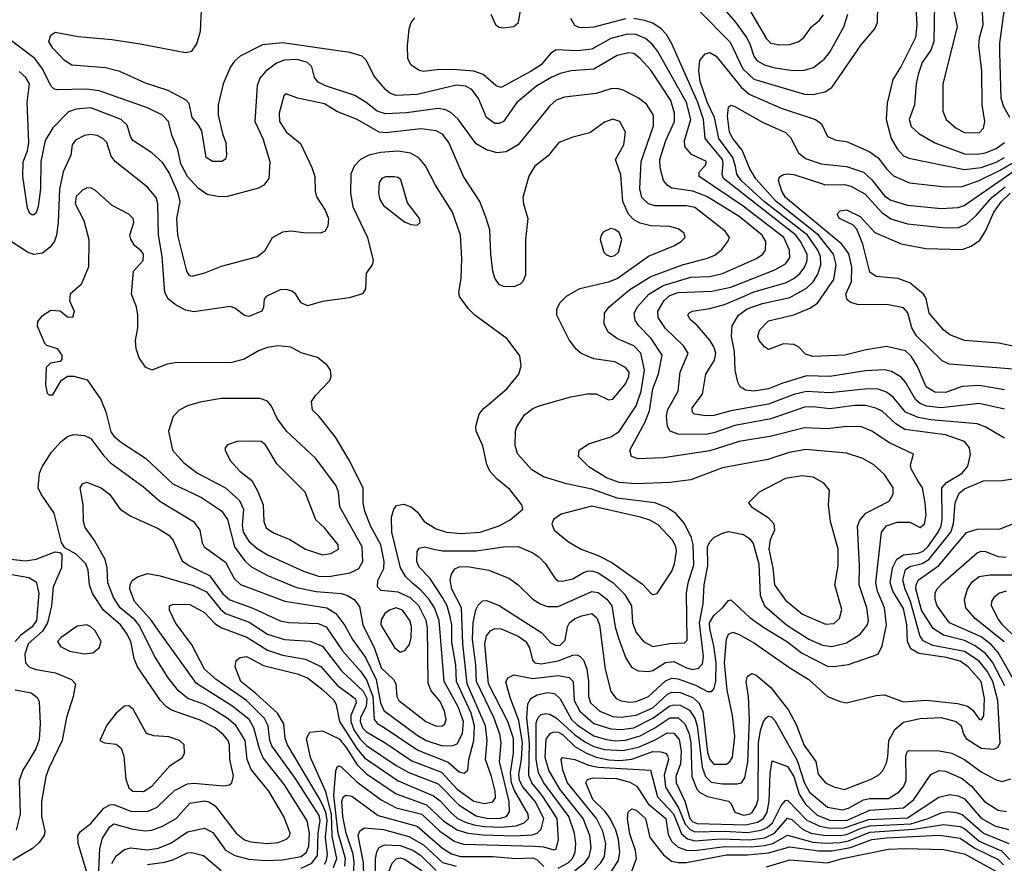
# Model space of a CAD drawing. Extents: x 997026 to 1115308, y 536381 to 619039.
# Tile 390 of 484: x 1060757 to 1065434, y 591862 to 595869. Entities that reach past the tile are written whole.
import ezdxf

# ---------------------------------------------------------------- set-up
doc = ezdxf.new("R2010")
doc.units = 0

msp = doc.modelspace()

# ---------------------------------------------------------------- linework, layer by layer
at = {"layer": '0CON20XD'}
for points in [[(1062095, 591839), (1062145, 591863.5), (1062171.3, 591898.7), (1062174.3, 592005), (1062184.3, 592065), (1062179.8, 592089.8), (1062065.9, 592265.9), (1061955, 592420.7), (1061944.8, 592445.2), (1061938.3, 592515), (1061920.5, 592550.5), (1061835, 592634.8), (1061690, 592735), (1061635.3, 592785), (1061575, 592900.5), (1061497.9, 593005), (1061468.1, 593065), (1061469.2, 593085), (1061486.3, 593093.7), (1061565, 593092), (1061635, 593053.6), (1061682.7, 593002.7), (1061712, 592982), (1061836.2, 592936.2), (1061934.6, 592874.6), (1062005, 592850.7), (1062115, 592831.7), (1062187.2, 592797.2), (1062265, 592708), (1062352.9, 592642.9), (1062355.9, 592625), (1062330.4, 592565), (1062329.9, 592535), (1062345, 592496.7), (1062375, 592451.8), (1062405, 592421), (1062545, 592326.8), (1062605, 592293.6), (1062745, 592239.8), (1062845, 592137.8), (1062925, 592088.1), (1062975, 592077), (1063035.1, 592074.9), (1063069.2, 592085), (1063083.3, 592106.7), (1063081.6, 592155), (1063037, 592345), (1063043.9, 592435), (1063037.3, 592475), (1063009.6, 592555), (1062927.4, 592725), (1062923.7, 592805), (1062907.7, 592925), (1062910.7, 593005), (1062924.5, 593065.5), (1062935, 593088.6), (1062955, 593109.4), (1062975, 593110), (1063035, 593086.8), (1063237.2, 592957.2), (1063279.5, 592909.5), (1063305, 592896.3), (1063325, 592898.9), (1063348.6, 592921.4), (1063358.7, 592985), (1063369.3, 593005), (1063395, 593025.3), (1063427, 593037), (1063475, 593048.9), (1063498.6, 593028.6), (1063511.2, 592995), (1063537.9, 592785), (1063565, 592678), (1063590, 592645), (1063614.4, 592634.4), (1063655, 592628.1), (1063685, 592630.6), (1063745, 592654.3), (1063825, 592728.1), (1063855, 592741.6), (1063885, 592738), (1063968, 592708), (1064025, 592677.7), (1064045, 592678.7), (1064055.9, 592694.1), (1064064.3, 592725), (1064066.1, 592815), (1064054.9, 592894.9), (1064035, 592975.8), (1064034.6, 593005), (1064055, 593039.7), (1064096.2, 593075), (1064125, 593110), (1064135, 593113.3), (1064225, 593030), (1064292.3, 592982.3), (1064405, 592913.4), (1064471.5, 592861.5), (1064595, 592798.9), (1064625, 592796.4), (1064695, 592806.6), (1064834.5, 592855.5), (1064854.7, 592895.3), (1064874.8, 592995), (1064865.7, 593075), (1064832.2, 593155), (1064823.7, 593195), (1064850.8, 593435), (1064874.4, 593465), (1064925, 593482.1), (1064985, 593482.2), (1065035, 593456.9), (1065055, 593474.3), (1065063.1, 593515), (1065059, 593575), (1065045.3, 593645), (1065022.6, 593682.6), (1064991.5, 593735), (1064989.4, 593755), (1065003.3, 593805), (1064888.5, 593858.5), (1064804.4, 593915), (1064755.7, 593935.7), (1064685, 593936.4), (1064595, 593925.3), (1064485, 593930.5), (1064329, 593891), (1064174.5, 593865.5), (1064035, 593822), (1063815, 593788.2), (1063695, 593782.7), (1063664.2, 593795), (1063655.5, 593825), (1063726.4, 593956.4), (1063748.6, 594011.4), (1063764.8, 594115), (1063792.3, 594187.7), (1063809.6, 594275), (1063757.1, 594355), (1063698.5, 594415), (1063681.3, 594441.3), (1063676.6, 594475), (1063691.8, 594505), (1063746.4, 594565), (1063813.6, 594606.4), (1063945, 594646.2), (1064035, 594649.4), (1064095, 594663), (1064257.8, 594735), (1064287.5, 594755), (1064300.4, 594775), (1064301.8, 594815), (1064284.1, 594845), (1064175, 594934), (1064020.7, 595029.3), (1063955, 595054.8), (1063855, 595069.2), (1063832.6, 595082.6), (1063815.5, 595105.5), (1063800, 595165), (1063798.8, 595205), (1063826, 595295), (1063868.1, 595385), (1063868, 595425), (1063850, 595485), (1063755, 595628.5), (1063704.6, 595685), (1063675, 595707.9), (1063651.1, 595711.1), (1063595, 595698.6), (1063485, 595634.7), (1063376.9, 595626.9), (1063325, 595613.4), (1063285, 595595.3), (1063213.8, 595555), (1063119.5, 595475), (1063054.7, 595385.3), (1063035, 595375.5), (1063015, 595376.7), (1062975, 595404.3), (1062936.4, 595495), (1062905, 595536.9), (1062875, 595553.8), (1062831.7, 595558.3), (1062645, 595513), (1062545, 595508.2), (1062515, 595520.6), (1062495, 595537.1), (1062441.1, 595601.1), (1062405.4, 595675), (1062384.2, 595695), (1062325, 595712.7), (1062005, 595759.1), (1061910.9, 595749.1), (1061804.6, 595695.4), (1061777.6, 595672.4), (1061758, 595645), (1061724, 595565), (1061700, 595465), (1061700, 595415), (1061721.7, 595321.7), (1061736, 595285), (1061740, 595225), (1061734.1, 595205.9), (1061716.7, 595195), (1061672.5, 595195), (1061642.9, 595215), (1061621.7, 595341.7), (1061605, 595372), (1061576, 595405), (1061561.7, 595471.7), (1061547.5, 595487.5), (1061462.6, 595532.6), (1061355, 595567.8), (1061232.4, 595622.4), (1061165, 595640), (1061005, 595652.9), (1060970, 595675), (1060915, 595733.1), (1060895.6, 595765), (1060905, 595796.2), (1060925, 595809.2), (1061035, 595789.4), (1061194.5, 595775.5), (1061330, 595755), (1061545, 595712.5), (1061575, 595718.8), (1061599.2, 595755), (1061615.6, 595815), (1061625, 596017.5)], [(1063981.2, 595915), (1064132.3, 595762.3), (1064192.4, 595635), (1064245, 595587), (1064485, 595515.3), (1064525, 595513.8), (1064583.9, 595526.1), (1064615, 595546.9), (1064755, 595749.4), (1064820, 595825), (1064831.5, 595855), (1064833.6, 595936.4)], [(1064082.8, 595942.8), (1064157.1, 595857.1), (1064210, 595785), (1064226.1, 595755), (1064244.7, 595695), (1064258.5, 595675), (1064294.5, 595654.5), (1064345, 595640), (1064431.7, 595628.3), (1064485, 595629.7), (1064528.5, 595641.5), (1064578.1, 595681.9), (1064605.3, 595715), (1064671.9, 595835), (1064691.2, 595895)], [(1065012.9, 595955), (1065018.2, 595845), (1065013.1, 595785), (1064945, 595648.6), (1064904.7, 595585.3), (1064877.4, 595472.6), (1064872.7, 595395), (1064896.4, 595305), (1064925.8, 595255.8), (1064955, 595222.7), (1064980.6, 595210.6), (1065245, 595158), (1065325, 595166.9), (1065395, 595192.8), (1065435, 595214.6)], [(1065103, 595945), (1065099.4, 595765), (1065085.4, 595724.6), (1065044.3, 595665), (1065025, 595609.2), (1065015.2, 595565), (1065007.3, 595465), (1064981.8, 595395), (1064991.9, 595361.9), (1065028.2, 595328.2), (1065104.2, 595284.2), (1065245, 595232.4), (1065305, 595229.6), (1065345, 595236.6), (1065395, 595257), (1065434.7, 595285)], [(1065192.2, 595925), (1065210.6, 595835), (1065142.5, 595565), (1065142.5, 595435), (1065158.9, 595395), (1065205, 595353.8), (1065245, 595333.8), (1065315, 595331.9)], [(1065315, 595331.9), (1065335, 595353.8), (1065341.8, 595385), (1065329.7, 595465), (1065327.8, 595625), (1065313.3, 595745), (1065316.9, 595783.1), (1065334.6, 595845), (1065330, 595935)], [(1065461.1, 595405), (1065431.9, 595455), (1065418.8, 595495), (1065412.4, 595715), (1065412.6, 595757.4), (1065439.4, 595955)], [(1063186.9, 595625), (1063045, 595547.5), (1063020.4, 595555), (1062959.4, 595609.4), (1062915, 595624.5), (1062815, 595633), (1062738.5, 595631.5), (1062675, 595622.7), (1062655, 595627.1), (1062614.7, 595654.7), (1062601.5, 595685), (1062599.5, 595745), (1062606.7, 595825), (1062617, 595855), (1062635, 595877.9)], [(1062994.6, 595895), (1063016.8, 595846.8), (1063033.6, 595833.6), (1063055, 595830), (1063105, 595836.9), (1063126.9, 595855), (1063135.8, 595915)], [(1064228.5, 595908.5), (1064305, 595777.7), (1064325, 595757.7), (1064365, 595750), (1064415, 595750.8), (1064458, 595765), (1064482.5, 595785), (1064518.6, 595835), (1064555, 595865.7), (1064575, 595892)], [(1063635, 595873.4), (1063485, 595833.3), (1063445, 595830.4), (1063415, 595832.7), (1063395, 595841.4), (1063375.7, 595875)], [(1065435, 593880.8), (1065342.9, 593935), (1065305, 593949.7), (1065085, 593968.4), (1065025, 593979.4), (1064965.4, 594005.4), (1064906.3, 594076.3), (1064875, 594100.5), (1064835, 594113.8), (1064784, 594116), (1064605, 594096), (1064495, 594103), (1064435, 594088.9), (1064315, 594043.4), (1064135, 594010.5), (1064055, 593989.3), (1064016.8, 593986.8), (1063962.9, 593995), (1063952.7, 594005), (1063952.1, 594025), (1064000.2, 594089.8), (1064016.5, 594185), (1064057.6, 594252.4), (1064063.9, 594285), (1064054.8, 594315), (1064035, 594347.3), (1063975.9, 594415.9), (1063942.5, 594445), (1063930.8, 594465), (1063936, 594475), (1063953.8, 594485), (1064035, 594497.6), (1064105, 594516.3), (1064195, 594554.5), (1064245, 594576.5), (1064395, 594619), (1064435, 594639.8), (1064464.9, 594665.1), (1064487, 594695), (1064498.3, 594725), (1064497.5, 594755), (1064467, 594815), (1064443.7, 594845), (1064100.2, 595115), (1064094.1, 595135), (1064099.7, 595185), (1064095.4, 595205), (1064013.9, 595305), (1064005.1, 595395), (1063978.6, 595475), (1063855.3, 595755), (1063829.3, 595799.3), (1063805, 595825.4), (1063765, 595852.5), (1063725.8, 595865.8), (1063675, 595875.3)], [(1062205, 591858.1), (1062215.1, 591875), (1062220.1, 591905), (1062209.7, 591985), (1062217.2, 592065), (1062211.8, 592105), (1062185, 592164.4), (1062030, 592425), (1062019, 592455), (1062012.4, 592525), (1061982.5, 592575), (1061879.2, 592669.2), (1061808.3, 592725), (1061781.5, 592795), (1061785.6, 592825), (1061805, 592840), (1061835, 592844.1), (1061915, 592801.6), (1062075, 592762.1), (1062125, 592742.5), (1062195, 592687.7), (1062250.3, 592635), (1062260, 592615), (1062277, 592535), (1062358.1, 592408.1), (1062395, 592363.5), (1062555, 592253.8), (1062723.2, 592183.2), (1062755, 592158.4), (1062803, 592105), (1062835, 592077.3), (1062869.5, 592059.5), (1062915, 592044.3), (1062965, 592036.5), (1063045, 592033.3), (1063115, 592040.5), (1063154.1, 592055), (1063173.5, 592075), (1063172.9, 592095), (1063107.7, 592207.7), (1063093.1, 592245), (1063088.6, 592291.4), (1063102.2, 592385), (1063103.4, 592455), (1063076.1, 592535), (1062984.3, 592715), (1062966.6, 592905), (1062975, 592942.2), (1062993.6, 592966.4), (1063015, 592977.5), (1063045, 592976.6), (1063125, 592941.7), (1063160.9, 592915), (1063178.8, 592885), (1063192.7, 592827.3), (1063205, 592814.7), (1063235, 592809.8), (1063315, 592823.8), (1063385, 592851.3), (1063405, 592852.3), (1063420.4, 592845), (1063437.5, 592825), (1063451.9, 592785), (1063459.5, 592725), (1063459.6, 592655), (1063468.5, 592625), (1063512.7, 592585), (1063575, 592559), (1063615, 592555.8), (1063685, 592565.1), (1063765, 592601), (1063835, 592665.2), (1063855, 592675.2), (1063895, 592674), (1063955, 592650.2), (1063983.9, 592623.9), (1064002.8, 592582.8), (1064025, 592388.5), (1064035.4, 592355.4), (1064055, 592333.6), (1064115, 592333.3), (1064132.6, 592347.4), (1064143.1, 592366.9), (1064154.4, 592464.4), (1064142.9, 592565), (1064117.7, 592685), (1064105.8, 592815), (1064115, 592927.5), (1064125, 592950.6), (1064145, 592959.5), (1064175, 592949.3), (1064248.1, 592908.1), (1064415, 592790), (1064506.5, 592735), (1064595, 592654.4), (1064655, 592630), (1064685, 592624.2), (1064825, 592659.3), (1064865, 592662.4), (1064955, 592628.6), (1065065, 592637), (1065212, 592622), (1065259, 592609), (1065285, 592590), (1065315, 592546.7), (1065325.9, 592544.1), (1065337.1, 592562.9), (1065339.6, 592645), (1065324, 592725), (1065263.3, 592795), (1065225, 592821.5), (1065159.7, 592839.7), (1065028.7, 592858.7), (1064990.3, 592880.3), (1064974.8, 592915), (1064972.1, 592995), (1064955, 593072.7), (1064904.2, 593154.2), (1064893, 593195), (1064902.7, 593265), (1064923.6, 593306.4), (1064955, 593327.6), (1065025, 593335.7), (1065049.3, 593345), (1065071, 593365), (1065119.5, 593435), (1065133.9, 593465), (1065139.4, 593495), (1065137.4, 593645), (1065159.2, 593670.8), (1065234, 593716), (1065261.5, 593748.5), (1065274.3, 593804.3), (1065269.8, 593835), (1065245.4, 593865.4), (1065155, 593896.7), (1064962.4, 593922.4), (1064919.9, 593949.9), (1064855, 594010.3), (1064824.4, 594024.4), (1064775, 594036), (1064725, 594036), (1064605, 594021.2), (1064525, 594030.7), (1064485, 594028.5), (1064325, 593973.6), (1064155, 593941.7), (1064055, 593907.1), (1064015, 593899.6), (1063885, 593900.5), (1063846.7, 593915), (1063833.7, 593936.3), (1063829.3, 593985), (1063833.9, 594015), (1063884.8, 594105), (1063894.5, 594195.5), (1063932.2, 594285), (1063910.4, 594320.4), (1063825, 594401.8), (1063790.7, 594455), (1063788.9, 594485), (1063819, 594535), (1063845, 594559.4), (1063885, 594572.7), (1064045, 594579.8), (1064135, 594598.4), (1064345, 594680.9), (1064395, 594709.7), (1064415, 594738.6), (1064414.8, 594775), (1064387.6, 594835), (1064193.7, 594983.7), (1063985.5, 595125), (1063984.4, 595145), (1064015, 595178.8), (1064019.2, 595195), (1063948.1, 595228.1), (1063917, 595267), (1063914.8, 595295), (1063945.8, 595395), (1063925.4, 595475), (1063788.7, 595718.7), (1063762, 595752), (1063729.4, 595779.4), (1063685, 595799.4), (1063645, 595799.6), (1063565, 595779.1), (1063475, 595728.5), (1063405, 595721.3), (1063305, 595725.3), (1063280.4, 595709.6), (1063235, 595654.3), (1063186.9, 595625)], [(1061195, 591861.5), (1061215, 591898), (1061255, 591927.9), (1061285, 591935.2), (1061365, 591926.9), (1061415, 591934.3), (1061475, 591958.6), (1061555, 592011.9), (1061635, 592028.8), (1061675, 592007.9), (1061735, 591925.3), (1061778.6, 591898.6), (1061845, 591881.7), (1061925, 591876.1), (1062005, 591878.2), (1062095, 591894.1), (1062119.8, 591915), (1062130.5, 591945), (1062133.5, 592005), (1062123.2, 592063.2), (1062014.4, 592235), (1061913.9, 592363.9), (1061896.2, 592406.2), (1061870.2, 592505), (1061846.8, 592545), (1061765, 592610.7), (1061596.6, 592716.6), (1061415, 592969.3), (1061383, 593015), (1061301.8, 593105), (1061280.9, 593165), (1061281.8, 593185), (1061291.5, 593205), (1061317.1, 593222.9), (1061365, 593238.8), (1061425, 593227.2), (1061581, 593181), (1061645, 593150.9), (1061710.1, 593070.1), (1061735, 593048.4), (1061848, 593008), (1061935, 592950.4), (1062015, 592925.2), (1062135, 592916.5), (1062195, 592893.8), (1062286.5, 592776.5), (1062389.6, 592679.6), (1062405.9, 592645), (1062402.9, 592607.1), (1062376.9, 592555), (1062374.4, 592535), (1062385, 592506.1), (1062405, 592486.1), (1062493.1, 592435), (1062619.4, 592349.4), (1062760.8, 592295), (1062835, 592214.5), (1062915, 592157.8), (1062964.4, 592145.6), (1063005.2, 592154.8), (1063016.9, 592173.1), (1063015.2, 592204.8), (1062998.9, 592275), (1062969.7, 592355), (1062978.4, 592445), (1062970.1, 592515), (1062883.5, 592715), (1062863, 592905), (1062856.1, 593075), (1062810, 593165), (1062802.2, 593207.8), (1062808.3, 593235), (1062825, 593260.7), (1062845, 593270.5), (1062885, 593271.8), (1062986, 593255), (1063084.2, 593214.2), (1063125, 593185.5), (1063195, 593116.9), (1063233.3, 593093.3), (1063265, 593082.7), (1063315, 593082.5), (1063475, 593153.4), (1063505, 593148.1), (1063546.3, 593116.3), (1063569.8, 593085), (1063585.6, 592985), (1063601.3, 592931.4), (1063636.5, 592836.5), (1063665, 592791.8), (1063695, 592776.2), (1063745, 592772.8), (1063765, 592778.6), (1063825, 592816), (1063865, 592820.2), (1063925, 592790.6), (1063955, 592782.6), (1063981.3, 592788.7), (1064001, 592809), (1064006, 592845), (1063986.9, 593005), (1064004.4, 593095), (1064009.3, 593185), (1064025.6, 593275), (1064025.2, 593365), (1064035, 593388.5), (1064055, 593409.1), (1064095, 593430.8), (1064125, 593438.6), (1064195, 593424.1), (1064224.8, 593404.8), (1064241.9, 593381.9), (1064267.8, 593285), (1064275, 593134), (1064295.3, 593085), (1064399.1, 592995), (1064506, 592926), (1064571.2, 592898.8), (1064615, 592892.6), (1064685, 592908.8), (1064749.6, 592950.4), (1064785.2, 592994.8), (1064788.7, 593015), (1064781.7, 593075), (1064744.8, 593185), (1064746.5, 593275), (1064736.6, 593463.4), (1064747.6, 593492.4), (1064776.5, 593525), (1064887.3, 593582.7), (1064906.2, 593615), (1064906.7, 593645), (1064865, 593708.5), (1064815, 593755.4), (1064762.5, 593785), (1064685, 593810.9), (1064491.8, 593828.2), (1064413.2, 593813.2), (1064310.6, 593780.6), (1064095, 593740), (1063945.9, 593684.1), (1063845, 593670.5), (1063685, 593665.2), (1063605, 593670.2), (1063545, 593693.8), (1063460.6, 593745), (1063412.5, 593795), (1063414.2, 593825), (1063459.2, 593855), (1063565, 593887.6), (1063605, 593913.6), (1063685, 594034.7), (1063709.6, 594105), (1063725.9, 594205), (1063708.1, 594285), (1063675, 594320), (1063596.4, 594353.6), (1063552.1, 594385), (1063534.2, 594424.2), (1063535.3, 594475), (1063557.7, 594505), (1063655, 594587), (1063755, 594649.2), (1063905, 594704.8), (1064023.9, 594736.1), (1064058.6, 594751.4), (1064092.4, 594777.6), (1064121.5, 594815), (1064129.5, 594835), (1064108.5, 594865), (1063965, 594976.6), (1063925, 594985.2), (1063774.8, 594984.8), (1063744.6, 594995), (1063713.3, 595025), (1063703.1, 595065), (1063709.8, 595195), (1063768.1, 595365), (1063768.2, 595415), (1063735, 595467.5), (1063695, 595497.5), (1063623.8, 595533.8), (1063595, 595541.8), (1063565, 595541.2), (1063495, 595518.8), (1063345, 595500.6), (1063305, 595486.7), (1063275, 595460), (1063125.9, 595274.1), (1063068, 595242), (1063025, 595235.9), (1062975, 595250.6), (1062925, 595280), (1062838.8, 595398.8), (1062807.2, 595427.2), (1062781.3, 595441.3), (1062745, 595447.5), (1062595, 595426.5), (1062495, 595422.2), (1062455, 595435.2), (1062403.4, 595475), (1062348.9, 595508.9), (1062210, 595555), (1062175, 595572.3), (1062157.3, 595595), (1062144.6, 595645), (1062124.4, 595665), (1062075, 595679.4), (1062013.1, 595676.9), (1061977.1, 595662.9), (1061925.8, 595624.2), (1061898.7, 595591.3), (1061885.7, 595555), (1061873.5, 595385), (1061911.6, 595305), (1061946.1, 595195), (1061940, 595115), (1061917.7, 595082.3), (1061891.9, 595068.1), (1061745, 595028.5), (1061705, 595026.9), (1061648.5, 595038.5), (1061605, 595069.3), (1061555, 595123.9), (1061523.2, 595185), (1061508.1, 595251.9), (1061480.4, 595320.4), (1061463.4, 595385), (1061435.4, 595415), (1061365, 595449.6), (1061135, 595530.6), (1061075, 595539.6), (1060935, 595535.3), (1060920, 595540), (1060905.2, 595555.2), (1060865.2, 595635), (1060828.8, 595685), (1060705, 595777.5)], [(1065435, 594019), (1065315, 594046), (1065135, 594025.2), (1065065, 594033.8), (1065035, 594045.6), (1065011.9, 594065), (1064965, 594147.1), (1064945, 594170.4), (1064898.1, 594198.1), (1064865, 594205.8), (1064775, 594201.6), (1064605, 594174.8), (1064495, 594177.6), (1064378.2, 594141.8), (1064315, 594116.4), (1064245, 594103.9), (1064205, 594109.1), (1064180, 594125), (1064167.9, 594147.9), (1064155.3, 594204.7), (1064153.5, 594293.5), (1064138.1, 594365), (1064142.4, 594415), (1064172.4, 594465), (1064213.2, 594495), (1064285, 594521.2), (1064415, 594549.6), (1064495, 594593.3), (1064526.4, 594623.6), (1064549.3, 594660.7), (1064562.6, 594705), (1064561.6, 594745), (1064548.2, 594775), (1064499.3, 594845), (1064295, 595003.2), (1064184.8, 595105), (1064164.6, 595134.6), (1064158, 595172), (1064144.9, 595215), (1064078.9, 595305), (1064058.3, 595405), (1064024.9, 595474.9), (1063989.4, 595575), (1063983, 595627), (1063988.8, 595675), (1064012.9, 595707.1), (1064035, 595713.8), (1064065.2, 595695.2), (1064185, 595548.2), (1064222, 595515), (1064375, 595449.3), (1064538, 595395), (1064566, 595375), (1064595, 595314.2), (1064635, 595297.1), (1064685, 595290.5), (1064793.1, 595243.1), (1064835, 595212.3), (1064875, 595160.9), (1064907.5, 595127.5), (1064984.8, 595094.8), (1065155, 595075.3), (1065235, 595077.4), (1065315, 595104.5), (1065415, 595153.7), (1065602.7, 595265)], [(1061343.7, 595263.7), (1061295, 595295.7), (1061283.1, 595315), (1061267.3, 595367.3), (1061240, 595395), (1061095, 595449.7), (1061025.3, 595444.7), (1060989, 595431), (1060914.3, 595355.7), (1060878.7, 595295), (1060857.2, 595195), (1060855.9, 595065), (1060845, 594982.5), (1060835, 594952), (1060825, 594942), (1060815, 594942), (1060805, 594948.8), (1060794, 594974), (1060771.5, 595125), (1060773.6, 595193.6), (1060793.9, 595246.1), (1060800.7, 595285), (1060792.2, 595475), (1060803.4, 595565), (1060786.1, 595595), (1060755, 595622.7)], [(1061132.3, 591795), (1061137.5, 591932.5), (1061151.3, 591981.3), (1061185, 592035.5), (1061205, 592049.6), (1061295, 592024.3), (1061355, 592016.8), (1061385, 592020), (1061435, 592037.9), (1061501.2, 592075), (1061565, 592147.5), (1061635, 592158.2), (1061655, 592153.8), (1061685.6, 592135), (1061785.4, 592005), (1061825, 591974.2), (1061855, 591964.3), (1061933.1, 591956.9), (1061985, 591961.6), (1062025, 591976.9), (1062038.3, 591991.7), (1062041.5, 592005), (1062012.2, 592085), (1061940.5, 592205), (1061857.2, 592307.2), (1061838.4, 592355), (1061828.3, 592445), (1061784.8, 592515), (1061748, 592548), (1061674.6, 592594.6), (1061635, 592616.3), (1061556.4, 592645), (1061511.5, 592681.5), (1061463.2, 592743.2), (1061400.7, 592840.7), (1061323.1, 592995), (1061305, 593017), (1061234.8, 593075), (1061203, 593125), (1061176.1, 593195), (1061172.7, 593265), (1061162.5, 593305), (1061111.8, 593395), (1061067.6, 593457.6), (1061060.9, 593485), (1061058.9, 593565), (1061044.2, 593645.8), (1061055.8, 593664.2), (1061075, 593672.5), (1061144, 593645), (1061184.2, 593615), (1061234.4, 593545), (1061285, 593510.9), (1061415, 593452.7), (1061465, 593421.1), (1061485.9, 593395.9), (1061529.4, 593299.4), (1061564.5, 593274.5), (1061659.6, 593229.6), (1061722.6, 593142.6), (1061755, 593113), (1061865, 593074.8), (1061995, 593013.3), (1062035, 593006.7), (1062175, 593001.6), (1062213.4, 592985), (1062291.4, 592871.4), (1062375, 592777), (1062405, 592734.4), (1062434.5, 592655), (1062440.9, 592545), (1062456.7, 592526.7), (1062494, 592504), (1062649.2, 592399.2), (1062793.1, 592343.1), (1062845, 592296.2), (1062869.3, 592290.7), (1062885.6, 592304.4), (1062890, 592355), (1062914.2, 592445), (1062917.1, 592515), (1062902, 592575), (1062832.6, 592725), (1062828.5, 592805), (1062810.3, 592910.3), (1062809.7, 592995), (1062802.5, 593032.5), (1062787.7, 593085), (1062766.2, 593125), (1062705.8, 593215.8), (1062655, 593268.8), (1062643.6, 593295), (1062645, 593342.5), (1062655, 593359.4), (1062680, 593365), (1062724.7, 593354.7), (1062765, 593346.9), (1062925, 593346.3), (1063054.7, 593364.7), (1063125, 593367.3), (1063195, 593337.1), (1063225, 593315.5), (1063255.3, 593285.3), (1063300.8, 593215), (1063315, 593204.4), (1063335, 593201.5), (1063385, 593213.3), (1063435, 593243.8), (1063455, 593249.4), (1063475, 593250.7), (1063505, 593241.6), (1063575, 593196.7), (1063630.6, 593140.6), (1063663, 593085), (1063668.1, 593005), (1063685, 592957.8), (1063720, 592915), (1063765, 592891.6), (1063845, 592906.8), (1063915, 592909.5), (1063928.5, 592921.5), (1063924.3, 593145), (1063932.9, 593195), (1063959.9, 593280.1), (1063956.1, 593376.1), (1063947.8, 593407.8), (1063915.7, 593475.7), (1063874.4, 593524.4), (1063831.5, 593551.5), (1063775, 593573.8), (1063595, 593596.1), (1063475, 593639.2), (1063354.3, 593664.3), (1063245, 593698.2), (1063190.5, 593730.5), (1063123.1, 593805), (1063111.1, 593845), (1063112.2, 593915), (1063118.6, 593935), (1063155, 593992.5), (1063195, 594021.9), (1063225, 594034.4), (1063375, 594077.5), (1063455, 594092.5), (1063495, 594091.4), (1063555, 594064), (1063575, 594066.2), (1063635, 594140), (1063650.5, 594175), (1063652.2, 594195), (1063635, 594216.4), (1063585, 594243.3), (1063485, 594258.6), (1063425, 594284.2), (1063402, 594302), (1063368, 594348), (1063308, 594465), (1063308, 594495), (1063324.2, 594525.8), (1063354.2, 594555.8), (1063417.4, 594592.6), (1063555, 594623.6), (1063595, 594639.8), (1063745, 594746.2), (1063865, 594794.5), (1063899.4, 594815), (1063918.1, 594835), (1063914.3, 594855), (1063885.3, 594875.3), (1063845, 594886.2), (1063755, 594890.4), (1063705, 594902.7), (1063675, 594917.7), (1063649.7, 594945), (1063621.6, 595005), (1063612.2, 595132.2), (1063586.7, 595205), (1063626.9, 595275), (1063634.4, 595335), (1063607.5, 595385), (1063575, 595396.7), (1063535, 595383.1), (1063465, 595332), (1063385, 595310.8), (1063318.8, 595285), (1063268, 595222), (1063205, 595172.9), (1063175, 595125.8), (1063147.1, 595025), (1063150, 594995), (1063171.4, 594925), (1063160, 594825), (1063160, 594655), (1063147.5, 594625), (1063135, 594612.5), (1063105, 594600), (1063055, 594602), (1063035, 594612), (1063015, 594641.2), (1063004.5, 594675), (1062994.5, 594755.5), (1062990.7, 594870.7), (1062971.3, 594931.3), (1062942.9, 595005), (1062865.7, 595125), (1062796.1, 595285), (1062765.4, 595325), (1062735, 595341.3), (1062665, 595351.2), (1062495, 595332.3), (1062465.2, 595335.2), (1062360.8, 595395), (1062263.3, 595433.2), (1062205, 595469.3), (1062076.1, 595496.1), (1062023.6, 595516.4), (1062012.7, 595507.3), (1061990.4, 595425), (1061991.3, 595385), (1062025, 595335.6), (1062091.4, 595281.4), (1062145, 595167.5), (1062158.5, 595125), (1062160.5, 595055), (1062167, 595027), (1062208.8, 594965), (1062223.8, 594925), (1062221.5, 594888.5), (1062207, 594863), (1062185, 594855.6), (1062105, 594856.4), (1062045, 594864.4), (1062005, 594860), (1061957.3, 594832.7), (1061920.3, 594769.7), (1061886.8, 594743.2), (1061715, 594697.5), (1061635, 594664.4), (1061575, 594648.6), (1061563.8, 594653.8), (1061550.9, 594675), (1061508.6, 594845), (1061502.9, 594925), (1061518.8, 595005), (1061510.5, 595045), (1061465.2, 595145.2), (1061435, 595190.9), (1061385, 595236.2), (1061343.7, 595263.7)], [(1064253.8, 595113.8), (1064225, 595160), (1064188.9, 595248.9), (1064144.8, 595305), (1064129, 595335), (1064119, 595411), (1064125, 595453.3), (1064135, 595462.5), (1064155, 595456.5), (1064285, 595381.8), (1064395, 595333.1), (1064419, 595309), (1064456.5, 595236.5), (1064489.7, 595209.7), (1064565, 595184.8), (1064685, 595171.1), (1064765, 595145.3), (1064805, 595109.2), (1064865, 595033.2), (1064895, 595011.2), (1064975, 594988.2), (1065135, 594972.5), (1065215, 594976.8), (1065243.5, 594986.5), (1065486.1, 595153.9)], [(1061079, 591809), (1061034.5, 591955.5), (1061033.6, 591995), (1061046.7, 592013.3), (1061095, 592051.6), (1061156.2, 592123.8), (1061185, 592139.8), (1061205, 592141), (1061285, 592109.8), (1061365, 592108.3), (1061410.6, 592129.4), (1061492, 592208), (1061555, 592240.4), (1061585, 592243.1), (1061725, 592230.2), (1061754, 592235), (1061765.7, 592244.3), (1061773, 592277), (1061755.7, 592355), (1061753.3, 592425), (1061747.1, 592445), (1061725, 592473.1), (1061686, 592505), (1061615, 592541.6), (1061478.8, 592588.8), (1061454.8, 592604.8), (1061426.1, 592636.1), (1061317.5, 592795), (1061301.6, 592835), (1061285.2, 592915), (1061265, 592955.4), (1061235.8, 592995), (1061155.1, 593065.1), (1061103.4, 593143.4), (1061088.1, 593185), (1061081.8, 593255), (1061071.6, 593285), (1061025, 593330.4), (1060971.1, 593361.1), (1060956, 593386), (1060921.1, 593525), (1060858.5, 593615), (1060844.5, 593645), (1060851.5, 593715), (1060864.6, 593745), (1060907.7, 593815), (1060954.8, 593865.2), (1060985, 593888.9), (1061015, 593898.6), (1061065, 593894.7), (1061095, 593880), (1061157.1, 593797.1), (1061188.2, 593765), (1061345, 593649.6), (1061422.7, 593582.7), (1061582.5, 593485), (1061613.5, 593445), (1061623.5, 593385), (1061633.5, 593365), (1061735, 593292.7), (1061776.7, 593215), (1061806, 593186), (1062016.5, 593106.5), (1062216.3, 593076.3), (1062259.3, 593049.3), (1062302.2, 592992.2), (1062338, 592925), (1062399.2, 592839.2), (1062450.7, 592735), (1062470.4, 592625), (1062487.4, 592587.4), (1062645, 592470.4), (1062688.5, 592445), (1062765, 592420.2), (1062815, 592422.4), (1062835, 592430.3), (1062860.5, 592479.5), (1062866.1, 592535), (1062840.6, 592605), (1062773.8, 592725), (1062749.3, 593015), (1062727.8, 593075), (1062703.1, 593115), (1062665, 593158.1), (1062625, 593191), (1062592.2, 593222.2), (1062566.3, 593266.3), (1062525.2, 593435), (1062523.3, 593506.7), (1062533.8, 593545), (1062547.8, 593562.2), (1062581.4, 593568.6), (1062617.1, 593555), (1062645, 593531.1), (1062678.5, 593485), (1062735, 593450.5), (1062785, 593435.7), (1062855, 593428.7), (1062945, 593435.3), (1063035, 593464.7), (1063086.6, 593493.4), (1063148, 593545), (1063142.5, 593565), (1063085, 593637.5), (1063025, 593686.9), (1062990, 593725), (1062975.8, 593755.8), (1062957.2, 593845), (1062925.5, 593915), (1062923.6, 593936.4), (1062940.5, 593995), (1062959.1, 594020.9), (1062995, 594050.4), (1063071.8, 594115), (1063128.5, 594185), (1063139.5, 594225), (1063132.7, 594272.7), (1063072.9, 594352.9), (1062918.9, 594465), (1062888.9, 594495), (1062846.9, 594555), (1062842.9, 594575), (1062855, 594640), (1062857.1, 594735), (1062850.4, 594845), (1062812.9, 594955), (1062732.7, 595082.7), (1062685, 595175.6), (1062653.3, 595213.3), (1062614.3, 595234.3), (1062555, 595243.9), (1062471.3, 595238.7), (1062415, 595225.9), (1062376.7, 595205), (1062346.7, 595173.2), (1062330, 595135), (1062329, 595045), (1062340.3, 594980.3), (1062408.8, 594835), (1062436, 594725), (1062431.2, 594705), (1062403.8, 594665), (1062399.3, 594590.7), (1062385, 594567.5), (1062322.7, 594547.3), (1062195, 594530.6), (1062125, 594510.6), (1062094.6, 594524.6), (1062066.6, 594566.6), (1062050.3, 594580.3), (1062025, 594587.3), (1061995, 594585.3), (1061928.8, 594555), (1061918.3, 594541.7), (1061916.1, 594503.9), (1061906.7, 594485), (1061845, 594460), (1061825, 594464.4), (1061779.4, 594499.4), (1061756.4, 594506.4), (1061585, 594481.8), (1061545, 594489.7), (1061495, 594516.6), (1061460.4, 594545), (1061446.6, 594575), (1061443.2, 594615), (1061433.8, 594745), (1061416.9, 594846.9), (1061413.8, 594993.8), (1061405.2, 595025.2), (1061365, 595073.8), (1061210, 595195), (1061191.4, 595221.4), (1061171.1, 595285), (1061151.9, 595305), (1061125, 595319.2), (1061095, 595323.8), (1061065, 595318.5), (1061022.7, 595297.3), (1061006.7, 595275), (1061000.9, 595225), (1060964.2, 595145.8), (1060946, 595064), (1060940.4, 594905), (1060932.7, 594845), (1060922.6, 594817.4), (1060901.2, 594788.8), (1060865, 594760.9), (1060825, 594753.6), (1060795, 594765.3), (1060698.3, 594828.3)], [(1065497.9, 594207.9), (1065172.7, 594232.7), (1065139.4, 594249.4), (1065018, 594368), (1064995.2, 594405), (1064976.5, 594476.5), (1064955, 594500), (1064885, 594514.3), (1064737, 594517), (1064705, 594525.5), (1064688.1, 594538.1), (1064681.6, 594565), (1064708.4, 594625), (1064710.8, 594695), (1064696.3, 594756.3), (1064663.3, 594803.3), (1064395.2, 595025), (1064378, 595055), (1064362.3, 595105), (1064367.3, 595122.7), (1064385, 595133.3), (1064405, 595137.4), (1064435, 595133.1), (1064585, 595085.2), (1064675, 595085.6), (1064705, 595078.4), (1064772, 595042), (1064852.8, 594952.8), (1064895, 594923.9), (1064975, 594899.8), (1065155, 594881.1), (1065217.2, 594882.8), (1065255, 594897.9), (1065300.6, 594939.4), (1065375.8, 595025), (1065438.6, 595075)], [(1062645, 594893.3), (1062660, 594905), (1062656.7, 594925), (1062598.8, 594998.8), (1062568.3, 595108.3), (1062555, 595119.4), (1062535, 595123.3), (1062495, 595122.2), (1062478, 595115), (1062464.4, 595095), (1062461.5, 595045), (1062468.1, 595015), (1062485, 594986.2), (1062585, 594908.8), (1062615, 594896.2), (1062645, 594893.3)], [(1065435, 594111.2), (1065315, 594132), (1065235, 594126.2), (1065155, 594098.4), (1065105, 594100.2), (1065063.9, 594125), (1065022.4, 594222.4), (1064991.3, 594271.3), (1064965, 594295.9), (1064875, 594317.6), (1064778.5, 594301.5), (1064677.5, 594275), (1064525, 594269.4), (1064490.6, 594280.6), (1064457.1, 594315), (1064435, 594327.1), (1064385, 594329.2), (1064315, 594302.9), (1064295, 594315.7), (1064269.4, 594345), (1064263.5, 594365), (1064271.1, 594395), (1064315, 594439.1), (1064435, 594466.8), (1064511, 594499), (1064547.2, 594522.8), (1064624.8, 594635), (1064635.2, 594704.8), (1064622.9, 594755), (1064551.6, 594845), (1064351, 595005), (1064253.8, 595113.8)], [(1062735, 592514.2), (1062765, 592514.7), (1062776.1, 592525), (1062782.4, 592545), (1062775.2, 592585), (1062755, 592631.5), (1062711.6, 592681.6), (1062697.2, 592717.2), (1062695, 592980), (1062687.7, 593015), (1062652.9, 593085), (1062613.5, 593123.5), (1062555, 593150.3), (1062475, 593158), (1062456.2, 593175), (1062457.8, 593205), (1062487.5, 593262.5), (1062489.1, 593295), (1062472, 593375), (1062424.2, 593465), (1062396.4, 593535), (1062389.1, 593575), (1062389.2, 593645), (1062320.8, 593780.8), (1062256.7, 593886.7), (1062179.2, 593985), (1062148.8, 594015), (1062144, 594055), (1062164.1, 594085.9), (1062230, 594155), (1062236.2, 594175), (1062233.8, 594205), (1062218.3, 594228.3), (1062172.5, 594265), (1062095, 594287.1), (1062045, 594314.4), (1061985, 594319.4), (1061935, 594312.2), (1061895, 594297.5), (1061822.8, 594257.2), (1061765, 594241.5), (1061495, 594240), (1061457.6, 594232.4), (1061385, 594204.3), (1061355, 594218.8), (1061325, 594263.3), (1061310, 594305), (1061307.1, 594345), (1061318.6, 594405), (1061318.9, 594465), (1061312.2, 594505), (1061288.6, 594565), (1061298, 594675), (1061344, 594725), (1061345.6, 594755), (1061335, 594771.2), (1061303.8, 594795), (1061285.9, 594825.9), (1061281.2, 594845), (1061300, 594905), (1061295.7, 594925), (1061276, 594945), (1061196.4, 594986.4), (1061117.4, 595057.4), (1061095, 595070), (1061075, 595069.2), (1061055, 595060), (1061025, 595028.8), (1061021.1, 594995), (1061062, 594915), (1061086.2, 594825), (1061083.3, 594695), (1061049.2, 594610.8), (1060996.2, 594565), (1060993.9, 594533.9), (1061016.2, 594485), (1061007.5, 594455), (1060985, 594456.7), (1060950, 594485), (1060905, 594487.5), (1060860.5, 594459.5), (1060842.5, 594435), (1060840, 594415), (1060875, 594332.5), (1060885, 594323.3), (1060935, 594306.7), (1060957.5, 594275), (1060957.5, 594255), (1060950, 594245), (1060903, 594237), (1060883, 594217), (1060880, 594135), (1060887.5, 594095), (1060895, 594087.5), (1060915, 594087.5), (1060953.9, 594156.1), (1060985, 594176.2), (1061015, 594176.2), (1061078.3, 594158.3), (1061141.9, 594065), (1061166, 594006), (1061190.8, 593910.8), (1061205, 593890.5), (1061240.5, 593860.5), (1061355, 593786.9), (1061484.8, 593664.8), (1061620.1, 593600.1), (1061715.9, 593535.9), (1061745, 593494.4), (1061777.4, 593365), (1061825, 593300), (1061855, 593271.9), (1061935, 593229), (1062072, 593172), (1062165, 593153.4), (1062283.9, 593143.9), (1062314.8, 593134.8), (1062345.7, 593115.7), (1062371.6, 593081.6), (1062387, 592995), (1062442.6, 592882.6), (1062475, 592791.2), (1062532.3, 592735), (1062544.6, 592715), (1062548.5, 592655), (1062558.8, 592635), (1062686.9, 592535), (1062735, 592514.2)], [(1065505, 594311.8), (1065408, 594332), (1065245, 594344.6), (1065175, 594372.7), (1065146.7, 594395), (1065076.7, 594475), (1065062.5, 594545), (1065050.8, 594565), (1064985, 594619.5), (1064929.1, 594639.1), (1064825, 594648.6), (1064795, 594669.2), (1064762.6, 594802.6), (1064734.6, 594874.6), (1064714.6, 594894.6), (1064652, 594925), (1064640, 594945), (1064655, 594961.2), (1064685, 594965.7), (1064750, 594935), (1064818.6, 594858.6), (1064945, 594804.4), (1065062, 594782), (1065235, 594778.2), (1065277.4, 594792.6), (1065317.8, 594822.2), (1065344.8, 594865), (1065385.2, 594955), (1065421.1, 595005), (1065461.6, 595045)], [(1063565, 594744.6), (1063585, 594749.1), (1063601.8, 594765), (1063617.1, 594825), (1063605, 594858), (1063585, 594871.9), (1063565, 594876.6), (1063529.6, 594860.4), (1063518.8, 594845), (1063515.4, 594825), (1063531.5, 594765), (1063545, 594751.8), (1063565, 594744.6)], [(1062225, 593223.7), (1062327.8, 593242.2), (1062368.3, 593261.7), (1062386.6, 593295), (1062384.8, 593365), (1062277.8, 593555), (1062272.2, 593625), (1062260, 593655), (1062164.3, 593784.3), (1062023.9, 593915), (1061980, 593975), (1061953, 594033), (1061935, 594056.9), (1061899.3, 594069.3), (1061715, 594070.4), (1061615, 594053.1), (1061553.8, 594035), (1061514.2, 594015), (1061486.9, 593985), (1061463.5, 593915), (1061482.9, 593825), (1061535, 593765.4), (1061602.5, 593715), (1061735.5, 593645.5), (1061801.2, 593585), (1061819.8, 593545), (1061813.4, 593466.6), (1061818.3, 593435), (1061845, 593392.4), (1061885, 593356.8), (1061935, 593326.6), (1062105, 593250), (1062176.6, 593226.6), (1062225, 593223.7)], [(1062195, 593326.8), (1062235, 593333.8), (1062271.4, 593355), (1062270.6, 593375), (1062205, 593455.6), (1062163.9, 593493.9), (1062113.1, 593625), (1061978.9, 593758.9), (1061925, 593850), (1061905, 593865.6), (1061855, 593867.1), (1061790, 593865), (1061745, 593850), (1061733.3, 593835), (1061733.8, 593825), (1061757.5, 593775), (1061803.1, 593725), (1061860.3, 593680.3), (1061888.1, 593628.1), (1061914.1, 593565), (1061917.3, 593485), (1061928.6, 593455), (1061962.4, 593432.4), (1062040.4, 593400.4), (1062115, 593353.9), (1062195, 593326.8)], [(1063129, 592541), (1063088.4, 592645), (1063066.7, 592723.3), (1063076.2, 592743.8), (1063105, 592756.8), (1063195, 592740), (1063315, 592754.1), (1063366.9, 592745), (1063385.8, 592725), (1063391.6, 592635), (1063417.6, 592585), (1063485, 592526.8), (1063565, 592500.3), (1063615, 592497.3), (1063675, 592505.9), (1063765, 592551.9), (1063845, 592609.9), (1063865, 592615.5), (1063895, 592612.9), (1063938.8, 592588.8), (1063965, 592552.2), (1063975.1, 592515), (1063998.4, 592318.4), (1064015, 592274.2), (1064041.8, 592248.2), (1064095, 592239.8), (1064165, 592239.3), (1064185.6, 592245), (1064202.3, 592267.7), (1064215.4, 592344.6), (1064223.3, 592543.3), (1064218.9, 592655), (1064207.8, 592725), (1064215, 592751.2), (1064235, 592764.2), (1064255, 592755.6), (1064325, 592697.1), (1064409.4, 592589.4), (1064447.8, 592517.8), (1064482.6, 592425), (1064538.9, 592345), (1064550.6, 592285), (1064585.8, 592245), (1064625, 592225.5), (1064675, 592213.1), (1064805, 592263.2), (1064838, 592282), (1064857.7, 592302.3), (1064875, 592338), (1064880.8, 592369.3), (1064885.7, 592445), (1064915, 592497.8), (1064955, 592532.7), (1065035, 592550.3), (1065135, 592554.7), (1065205, 592536.1), (1065229.1, 592515), (1065240, 592475), (1065253.3, 592455), (1065325, 592408.9), (1065386.3, 592403.7), (1065405, 592414.3), (1065415.3, 592435), (1065404.3, 592635), (1065379.5, 592725), (1065352.7, 592775), (1065315, 592822.5), (1065245, 592868.7), (1065095, 592897.1), (1065048.7, 592918.7), (1065033.7, 592943.7), (1064988.8, 593105), (1064963.1, 593165), (1064953, 593207), (1064965, 593256.9), (1064985, 593272), (1065045, 593286.3), (1065075.6, 593304.4), (1065180.3, 593435), (1065193.6, 593475), (1065201.4, 593575), (1065219.7, 593620.3), (1065245, 593641.2), (1065335, 593678.5), (1065425, 593680), (1065485, 593690.5)], [(1064585, 592997.9), (1064625, 593001.8), (1064652, 593025), (1064663, 593067), (1064628.9, 593185), (1064645.3, 593275), (1064645.3, 593355), (1064608.2, 593485), (1064599.4, 593565), (1064604.1, 593634.1), (1064577, 593667), (1064526.2, 593696.2), (1064472.2, 593702.2), (1064395, 593689.3), (1064270, 593625), (1064220, 593575), (1064233.3, 593555), (1064312.9, 593505), (1064338.9, 593475), (1064343.3, 593445), (1064321.7, 593398.3), (1064315.8, 593355), (1064335.3, 593265.3), (1064342.5, 593185), (1064395, 593112.1), (1064476.1, 593046.1), (1064585, 592997.9)], [(1063765, 593139.4), (1063785, 593144.3), (1063855, 593249.4), (1063868.4, 593285), (1063877, 593345), (1063874.8, 593365), (1063859.2, 593395), (1063789.8, 593469.8), (1063751.3, 593491.4), (1063705.7, 593505.7), (1063475, 593558.1), (1063329.4, 593520.6), (1063292.5, 593495), (1063285.8, 593474.2), (1063296.9, 593445), (1063365, 593389.6), (1063424.4, 593354.4), (1063505, 593323.7), (1063570.5, 593290.5), (1063715, 593187.5), (1063755, 593144.5), (1063765, 593139.4)], [(1065437.6, 592705), (1065377.9, 592817.9), (1065345, 592859.2), (1065295.4, 592895.4), (1065245, 592919.9), (1065145.6, 592945.6), (1065096.9, 592976.9), (1065041.1, 593065), (1065014.3, 593165.7), (1065015.2, 593185), (1065025, 593207), (1065124, 593276), (1065255, 593432.7), (1065305, 593449.7), (1065415, 593451.3), (1065491.2, 593481.2)], [(1060645, 593315.2), (1060785, 593298.3), (1060835, 593306.1), (1060925, 593340.8), (1060947.8, 593337.8), (1060957.5, 593327.5), (1060956.5, 593265), (1060915.8, 593175), (1060908.5, 593085), (1060889.9, 593005), (1060865.7, 592964.3), (1060797.9, 592905), (1060782.2, 592855), (1060785.3, 592815), (1060803.3, 592793.3), (1060835, 592782.3), (1060927.5, 592767.5), (1061003.1, 592735), (1061022.5, 592715), (1061011.2, 592655), (1060979.6, 592555), (1060959.3, 592445), (1060895.2, 592314.8), (1060881.1, 592275), (1060861.2, 592155), (1060860.9, 592085), (1060876.5, 592015), (1060873.5, 591995), (1060849.1, 591960.9), (1060817.7, 591932.3), (1060725, 591876.5)], [(1065495.4, 592705), (1065405, 592863.9), (1065372, 592902), (1065325, 592937.3), (1065174.7, 593005), (1065115.4, 593085), (1065106.2, 593115), (1065105.4, 593144.6), (1065114.5, 593165), (1065142.9, 593195), (1065305, 593336.2), (1065325, 593345.4), (1065345, 593343.3), (1065405, 593319.7), (1065443.1, 593316.9)], [(1060646.6, 593246.6), (1060800.4, 593220.4), (1060835, 593199.2), (1060847.4, 593145), (1060836.4, 593015), (1060816.7, 592985), (1060762, 592945), (1060735.2, 592915)], [(1065434.5, 592914.5), (1065296, 593025), (1065251.8, 593075), (1065245.9, 593115), (1065258.9, 593165), (1065281.4, 593198.6), (1065315, 593223.9), (1065365, 593233), (1065515, 593232.5)], [(1065491.1, 592931.1), (1065425.3, 592995), (1065405, 593022.7), (1065373.8, 593085), (1065375.5, 593105), (1065389.8, 593130.2), (1065409.2, 593145), (1065445, 593156.4)], [(1062565, 592864.6), (1062587.3, 592872.7), (1062608.5, 592901.5), (1062617.4, 592935), (1062619.1, 592985), (1062610.2, 593015), (1062575, 593064.6), (1062545, 593075.3), (1062514.2, 593065), (1062492, 593048), (1062475, 593019.2), (1062473.3, 592995), (1062537, 592887), (1062565, 592864.6)], [(1061065, 592857.9), (1061105, 592862.2), (1061134.3, 592885), (1061144.3, 592915.7), (1061115, 592965.7), (1061095, 592985.6), (1061075.9, 592994.1), (1061030.7, 592989.3), (1060954.2, 592935), (1060937.5, 592915), (1060951.7, 592891.7), (1060995, 592870), (1061065, 592857.9)], [(1060735, 592686.3), (1060812.5, 592672.5), (1060840.2, 592650.2), (1060850, 592630), (1060854.7, 592525), (1060849.9, 592450.1), (1060833.5, 592406.5), (1060799.9, 592350.1), (1060772.7, 592305), (1060755.3, 592255), (1060758.7, 592095), (1060741, 592019)], [(1062301.8, 591848.2), (1062305.3, 591885), (1062270, 592005), (1062250.2, 592185), (1062258.8, 592301.2), (1062265, 592321.2), (1062272.5, 592325), (1062285, 592320), (1062358.8, 592248.8), (1062475, 592163.3), (1062546.1, 592126.1), (1062667.4, 592095), (1062753.2, 592015), (1062825, 591965.5), (1062865, 591953), (1063205, 591944.1), (1063245, 591940.2), (1063294.5, 591925.5), (1063305, 591930), (1063317.1, 591975), (1063311.1, 592075), (1063239.6, 592185), (1063189.9, 592245), (1063175, 592279.4), (1063178.2, 592435), (1063166.5, 592553.5), (1063170.3, 592619.7), (1063184.6, 592645.4), (1063215, 592662.6), (1063265, 592672.7), (1063298.2, 592668.2), (1063325, 592644.1), (1063379.2, 592545), (1063405, 592519.5), (1063449.6, 592489.6), (1063485, 592468.2), (1063545, 592449.7), (1063585.6, 592444.4), (1063635, 592447.4), (1063705, 592467), (1063774.7, 592505.3), (1063845, 592553.9), (1063885, 592553), (1063917.3, 592525), (1063936.9, 592476.9), (1063945.1, 592435), (1063950.7, 592275), (1063973.8, 592213.8), (1063988.7, 592198.7), (1064025, 592180.2), (1064125, 592157.9), (1064137.3, 592145), (1064154.3, 592105), (1064195, 592090.4), (1064223.1, 592095), (1064236, 592104), (1064255, 592134.6), (1064264.6, 592165), (1064267.2, 592435), (1064276.3, 592493.7), (1064290.5, 592535), (1064305, 592555.3), (1064315, 592560.7), (1064328.1, 592558.1), (1064345, 592541.2), (1064382.5, 592472.5), (1064450.7, 592350.7), (1064485, 592242.4), (1064509.7, 592199.7), (1064595, 592129.5), (1064665, 592116.2), (1064695, 592124.1), (1064765, 592164.2), (1064795, 592170), (1064885, 592170.7), (1064935, 592201.3), (1064956.3, 592225), (1064968.4, 592255), (1064966.8, 592373.2), (1064974.6, 592395.4), (1064981.5, 592398.5), (1065125, 592396.8), (1065185.1, 592385.1), (1065245, 592355.7), (1065325, 592296.7), (1065395, 592258.7), (1065425, 592251.1), (1065465, 592263.1)], [(1061345, 592202.9), (1061385, 592228.2), (1061472.6, 592327.4), (1061531.2, 592365), (1061540, 592385), (1061538, 592425), (1061516.2, 592445), (1061465, 592463.3), (1061395, 592467.5), (1061358.8, 592478.8), (1061295.7, 592595), (1061275, 592610), (1061255, 592608), (1061216, 592575), (1061171.2, 592518.8), (1061137.5, 592445), (1061160, 592435), (1061215, 592427.5), (1061239.4, 592409.4), (1061251.8, 592371.8), (1061261.8, 592261.8), (1061275, 592221.4), (1061295, 592204.5), (1061345, 592202.9)], [(1063315, 591839), (1063361.9, 591865), (1063382.8, 591885), (1063396.3, 591915), (1063398.9, 591955), (1063392.6, 592005), (1063365.7, 592085), (1063246.6, 592245), (1063222, 592292), (1063210.3, 592355), (1063211, 592529), (1063219.7, 592555), (1063235, 592569.1), (1063255, 592574.1), (1063275, 592570.3), (1063305, 592553.5), (1063395, 592472.4), (1063445, 592437.6), (1063485, 592416.3), (1063535, 592403.5), (1063622.1, 592397.9), (1063696.1, 592413.9), (1063773, 592447), (1063835, 592482.6), (1063865, 592481), (1063890, 592450), (1063900, 592395), (1063895.7, 592335), (1063874.2, 592275), (1063876.2, 592245), (1063917.3, 592157.3), (1063940.2, 592075), (1063955, 592058.9), (1063975, 592051.4), (1064205, 592044.9), (1064262.8, 592057.2), (1064290.4, 592075), (1064307.2, 592105), (1064317.2, 592157.2), (1064321.7, 592288.3), (1064331.7, 592348.3), (1064405, 592322), (1064435.3, 592275), (1064460.5, 592190.5), (1064488, 592145), (1064545, 592091), (1064605, 592066.6), (1064685, 592065.7), (1064795, 592115.1), (1064955, 592125.8), (1065004.8, 592165), (1065085, 592284.4), (1065125, 592302.3), (1065155, 592299.3), (1065235, 592265.2), (1065279, 592229), (1065339.6, 592155), (1065405, 592114.7), (1065445, 592108.9)], [(1062248.2, 591841.8), (1062263.1, 591885), (1062241.4, 591991.4), (1062237.9, 592095), (1062210.9, 592200.9), (1062139, 592365), (1062120.4, 592455), (1062135, 592485.8), (1062195, 592491.8), (1062275, 592452.7), (1062307.3, 592412.7), (1062359.8, 592329.8), (1062405, 592286.9), (1062545, 592192.3), (1062689.3, 592139.3), (1062772.3, 592062.3), (1062835, 592021.2), (1062885.9, 592005.9), (1062957.3, 591997.3), (1063106.9, 591993.1), (1063192.4, 591997.6), (1063215, 592005.7), (1063233.8, 592025), (1063247.7, 592075), (1063206, 592155), (1063146.9, 592225), (1063131.4, 592255), (1063128.4, 592285), (1063140.9, 592355), (1063145.6, 592435), (1063129, 592541)], [(1063395, 591827.9), (1063441.3, 591865), (1063463, 591895), (1063472.3, 591935), (1063465.7, 591994.3), (1063433.2, 592075), (1063323.5, 592215), (1063271, 592305), (1063253.7, 592365), (1063258.1, 592451.9), (1063278.9, 592481.1), (1063295, 592487.3), (1063315, 592485.7), (1063335, 592474.6), (1063395, 592417.1), (1063449.3, 592385), (1063495, 592365.6), (1063556.5, 592353.5), (1063608.8, 592351.2), (1063665, 592357.1), (1063765, 592393.1), (1063802.2, 592392.2), (1063825, 592384.7), (1063834.8, 592374.8), (1063839.4, 592355), (1063818.7, 592281.3), (1063825, 592223.2), (1063886, 592126), (1063918, 592048), (1063942.1, 592022.1), (1063965, 592012.4), (1064105.1, 592014.9), (1064215, 592009.2), (1064279.7, 592020.3), (1064307.8, 592032.2), (1064333.8, 592055), (1064375, 592137.5), (1064395, 592161.3), (1064405, 592162.7), (1064496.6, 592066.6), (1064558.3, 592038.3), (1064605, 592029.6), (1064675, 592029.9), (1064789.9, 592069.9), (1064975, 592078.1), (1065123.9, 592176.1), (1065175, 592189.3), (1065215, 592182.7), (1065245, 592168.1), (1065325, 592076.3), (1065389.5, 592039.5), (1065455, 592023.5)], [(1063487.5, 591832.5), (1063518.3, 591865), (1063534.5, 591895), (1063541.2, 591955), (1063526.8, 592015), (1063497.5, 592075), (1063359.1, 592245), (1063338, 592305), (1063330, 592355), (1063335.8, 592364.2), (1063395, 592355.5), (1063458.6, 592328.6), (1063505, 592318.5), (1063754.2, 592305), (1063787.4, 592177.4), (1063863.1, 592096.9), (1063901.5, 592001.5), (1063929.1, 591979.1), (1063965, 591969.2), (1064085, 591979.2), (1064225, 591974.1), (1064296.6, 591983.4), (1064342, 592005), (1064405, 592076), (1064425, 592069.6), (1064475, 592024.6), (1064515, 592005.6), (1064575.1, 591995.1), (1064655, 591994.9), (1064685, 591999.2), (1064755, 592029.8), (1064795, 592040.1), (1064989.8, 592050.2), (1065072.2, 592075), (1065135, 592102.3), (1065165, 592107.8), (1065205.7, 592104.3), (1065235, 592094.8), (1065335.5, 592005.5), (1065456.7, 591956.7)], [(1063568.9, 591825), (1063602.5, 591875), (1063608.8, 591915), (1063601.7, 591975), (1063589.3, 592019.3), (1063562.8, 592075), (1063538.8, 592108.8), (1063480.4, 592165), (1063446.2, 592245), (1063455, 592260), (1063482, 592268), (1063592, 592265), (1063655, 592248.1), (1063688.7, 592228.7), (1063741.9, 592145), (1063826.5, 592075), (1063838.3, 591998.3), (1063855.1, 591965.1), (1063885, 591938.7), (1063925.4, 591925.4), (1063965, 591923.4), (1064105, 591942.3), (1064235, 591940.3), (1064295, 591946.5), (1064335, 591956.7), (1064405, 591995.5), (1064525, 591962.4), (1064587.3, 591957.3), (1064655, 591961.4), (1064695, 591969.3), (1064795, 592010.5), (1065005, 592023.7), (1065146, 592046), (1065225, 592037.4), (1065246.7, 592026.7), (1065315, 591967.6), (1065421.6, 591921.6), (1065460.3, 591880.3)], [(1062343.3, 591805), (1062346.4, 591865), (1062340.7, 591905), (1062308.7, 592005), (1062292.1, 592085), (1062287.8, 592155), (1062293.8, 592176.2), (1062305, 592186.4), (1062335, 592181.4), (1062460, 592090), (1062645, 592039), (1062765, 591934), (1062807.7, 591907.7), (1062851.2, 591895), (1063004.8, 591894.8), (1063115, 591884.6), (1063195, 591887.8), (1063215, 591879.2), (1063247.5, 591847.5)], [(1063664.8, 591825), (1063687.9, 591885), (1063683, 591923), (1063655, 592002.5), (1063643.8, 592075), (1063647.3, 592105), (1063665, 592120.5), (1063685, 592114.1), (1063729.2, 592075), (1063750, 591985), (1063815, 591901.9), (1063852.9, 591872.9), (1063885, 591865.5), (1063925.5, 591865.5), (1064115, 591902), (1064215, 591902.4), (1064315, 591912.4), (1064415, 591940.8), (1064551.5, 591921.5), (1064615, 591921.1), (1064703.2, 591936.8), (1064805, 591975.1), (1064875, 591983.4), (1065125, 591995.1), (1065225, 591981.2), (1065295, 591934.4), (1065405, 591881), (1065430.2, 591855)], [(1062391.7, 591798.3), (1062389.9, 591865), (1062365.2, 591994.8), (1062373.1, 592016.9), (1062395, 592031.3), (1062485, 592022.4), (1062605, 591989.1), (1062675, 591950.5), (1062765, 591866.4), (1062831, 591849)], [(1062447.2, 591815), (1062447, 591883), (1062453.1, 591916.9), (1062465, 591937.5), (1062490.7, 591949.3), (1062565, 591947.5), (1062625, 591924), (1062660.4, 591900.4), (1062735, 591827.7)], [(1061365, 591856.7), (1061445, 591867.3), (1061485, 591878.6), (1061555, 591911.4), (1061575, 591913.7), (1061629.6, 591899.6), (1061715, 591828.2)], [(1064305, 591844.7), (1064415, 591878.8), (1064595, 591864.2), (1064665.5, 591885.5), (1064885, 591929.3), (1064965, 591933.2), (1065145, 591928.3), (1065245, 591906.6), (1065405, 591818.6)], [(1062491.8, 591775), (1062526.4, 591863.6), (1062545, 591882.7), (1062565, 591887.7), (1062585, 591882.5), (1062667.4, 591827.4)]]:
    msp.add_lwpolyline(points, dxfattribs=at)

doc.saveas('drawing.dxf')
